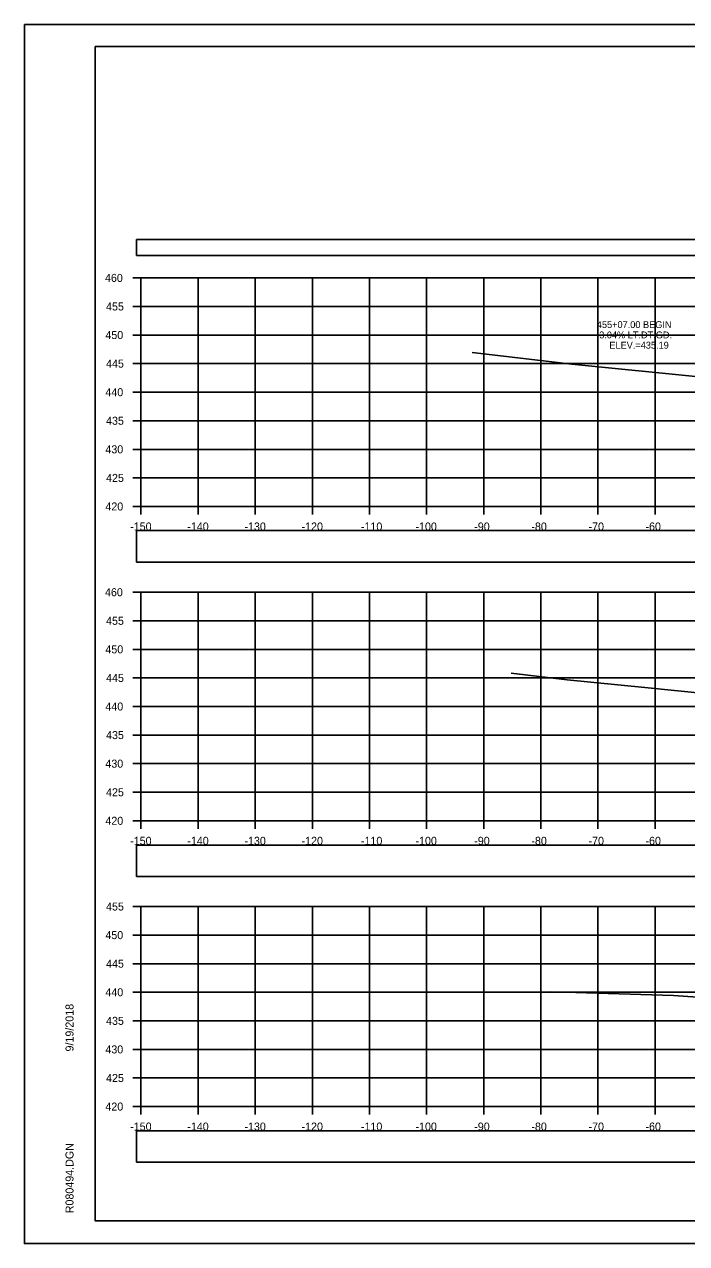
# Model space of a CAD drawing. Extents: x 1376273 to 1384221, y 378927 to 384592.
# Drawn here: x 1383887.5 to 1384003.4, y 379685.2 to 379898.5 of the extents above; entities that cross this region are included whole.
import ezdxf

# ---------------------------------------------------------------- set-up
doc = ezdxf.new("R2010")
doc.units = 0
for name, color, linetype in [('R_Axis', 7, 'Continuous'), ('R_Axis Annot', 7, 'Continuous'), ('R_Border', 7, 'Continuous'), ('R_Exist Surface', 7, 'Continuous'), ('R_Grid', 7, 'Continuous'), ('R_No Plot', 7, 'Continuous'), ('R_Xsect Elev', 7, 'Continuous')]:
    doc.layers.add(name, color=color, linetype=linetype)

msp = doc.modelspace()

# ---------------------------------------------------------------- linework, layer by layer
at = {"layer": 'R_Axis'}
for p, q in [((1383906.51, 379854.14), (1383907.91, 379854.14)), ((1383907.91, 379814.14), (1383907.91, 379854.14)), ((1383906.51, 379849.14), (1383907.91, 379849.14)), ((1383906.51, 379844.14), (1383907.91, 379844.14)), ((1383906.51, 379839.14), (1383907.91, 379839.14)), ((1383906.51, 379834.14), (1383907.91, 379834.14)), ((1383906.51, 379829.14), (1383907.91, 379829.14)), ((1383906.51, 379824.14), (1383907.91, 379824.14)), ((1383906.51, 379819.14), (1383907.91, 379819.14)), ((1383906.51, 379814.14), (1383907.91, 379814.14)), ((1383907.91, 379814.14), (1384207.91, 379814.14)), ((1383907.91, 379812.74), (1383907.91, 379814.14)), ((1383917.91, 379812.74), (1383917.91, 379814.14)), ((1383927.91, 379812.74), (1383927.91, 379814.14)), ((1383937.91, 379812.74), (1383937.91, 379814.14)), ((1383947.91, 379812.74), (1383947.91, 379814.14)), ((1383957.91, 379812.74), (1383957.91, 379814.14)), ((1383967.91, 379812.74), (1383967.91, 379814.14)), ((1383977.91, 379812.74), (1383977.91, 379814.14)), ((1383987.91, 379812.74), (1383987.91, 379814.14)), ((1383997.91, 379812.74), (1383997.91, 379814.14)), ((1383906.51, 379799.14), (1383907.91, 379799.14)), ((1383907.91, 379759.14), (1383907.91, 379799.14)), ((1383906.51, 379794.14), (1383907.91, 379794.14)), ((1383906.51, 379789.14), (1383907.91, 379789.14)), ((1383906.51, 379784.14), (1383907.91, 379784.14)), ((1383906.51, 379779.14), (1383907.91, 379779.14)), ((1383906.51, 379774.14), (1383907.91, 379774.14)), ((1383906.51, 379769.14), (1383907.91, 379769.14)), ((1383906.51, 379764.14), (1383907.91, 379764.14)), ((1383906.51, 379759.14), (1383907.91, 379759.14)), ((1383907.91, 379759.14), (1384207.91, 379759.14)), ((1383907.91, 379757.74), (1383907.91, 379759.14)), ((1383917.91, 379757.74), (1383917.91, 379759.14)), ((1383927.91, 379757.74), (1383927.91, 379759.14)), ((1383937.91, 379757.74), (1383937.91, 379759.14)), ((1383947.91, 379757.74), (1383947.91, 379759.14)), ((1383957.91, 379757.74), (1383957.91, 379759.14)), ((1383967.91, 379757.74), (1383967.91, 379759.14)), ((1383977.91, 379757.74), (1383977.91, 379759.14)), ((1383987.91, 379757.74), (1383987.91, 379759.14)), ((1383997.91, 379757.74), (1383997.91, 379759.14)), ((1383906.51, 379744.14), (1383907.91, 379744.14)), ((1383907.91, 379709.14), (1383907.91, 379744.14)), ((1383906.51, 379739.14), (1383907.91, 379739.14)), ((1383906.51, 379734.14), (1383907.91, 379734.14)), ((1383906.51, 379729.14), (1383907.91, 379729.14)), ((1383906.51, 379724.14), (1383907.91, 379724.14)), ((1383906.51, 379719.14), (1383907.91, 379719.14)), ((1383906.51, 379714.14), (1383907.91, 379714.14)), ((1383906.51, 379709.14), (1383907.91, 379709.14)), ((1383907.91, 379709.14), (1384207.91, 379709.14)), ((1383907.91, 379707.74), (1383907.91, 379709.14)), ((1383917.91, 379707.74), (1383917.91, 379709.14)), ((1383927.91, 379707.74), (1383927.91, 379709.14)), ((1383937.91, 379707.74), (1383937.91, 379709.14)), ((1383947.91, 379707.74), (1383947.91, 379709.14)), ((1383957.91, 379707.74), (1383957.91, 379709.14)), ((1383967.91, 379707.74), (1383967.91, 379709.14)), ((1383977.91, 379707.74), (1383977.91, 379709.14)), ((1383987.91, 379707.74), (1383987.91, 379709.14)), ((1383997.91, 379707.74), (1383997.91, 379709.14))]:
    msp.add_line(p, q, dxfattribs=at)
at = {"layer": 'R_Axis Annot'}
for points in [[(1383907.13, 379858.03), (1384208.93, 379858.03), (1384208.93, 379860.85), (1383907.13, 379860.85)], [(1383907.13, 379804.39), (1384208.93, 379804.39), (1384208.93, 379809.91), (1383907.13, 379809.91)], [(1383907.13, 379749.37), (1384208.93, 379749.37), (1384208.93, 379754.89), (1383907.13, 379754.89)], [(1383907.13, 379699.39), (1384208.93, 379699.39), (1384208.93, 379704.91), (1383907.13, 379704.91)]]:
    msp.add_lwpolyline(points, close=True, dxfattribs=at)
at = {"layer": 'R_Border'}
for p, q in [((1383899.91, 379894.6), (1384216.09, 379894.6)), ((1383899.91, 379689.14), (1383899.91, 379894.6)), ((1383899.91, 379689.14), (1383899.91, 379689.14)), ((1384216.09, 379689.14), (1383899.91, 379689.14))]:
    msp.add_line(p, q, dxfattribs=at)
at = {"layer": 'R_Exist Surface'}
for points in [[(1383965.86, 379841.11), (1383983.34, 379839.07), (1384006.13, 379836.78)], [(1383972.71, 379784.96), (1383982.53, 379783.81), (1383996.08, 379782.45), (1384007.08, 379781.34)], [(1383979.61, 379729.21), (1383982.12, 379729.13), (1384001.1, 379728.6), (1384007.04, 379728.16)]]:
    msp.add_lwpolyline(points, dxfattribs=at)
at = {"layer": 'R_Grid'}
for p, q in [((1383907.91, 379854.14), (1384207.91, 379854.14)), ((1383907.91, 379814.14), (1383907.91, 379854.14)), ((1383917.91, 379814.14), (1383917.91, 379854.14)), ((1383927.91, 379814.14), (1383927.91, 379854.14)), ((1383937.91, 379814.14), (1383937.91, 379854.14)), ((1383947.91, 379814.14), (1383947.91, 379854.14)), ((1383957.91, 379814.14), (1383957.91, 379854.14)), ((1383967.91, 379814.14), (1383967.91, 379854.14)), ((1383977.91, 379814.14), (1383977.91, 379854.14)), ((1383987.91, 379814.14), (1383987.91, 379854.14)), ((1383997.91, 379814.14), (1383997.91, 379854.14)), ((1383907.91, 379849.14), (1384207.91, 379849.14)), ((1383907.91, 379844.14), (1384207.91, 379844.14)), ((1383907.91, 379839.14), (1384207.91, 379839.14)), ((1383907.91, 379834.14), (1384207.91, 379834.14)), ((1383907.91, 379829.14), (1384207.91, 379829.14)), ((1383907.91, 379824.14), (1384207.91, 379824.14)), ((1383907.91, 379819.14), (1384207.91, 379819.14)), ((1383907.91, 379814.14), (1384207.91, 379814.14)), ((1383907.91, 379799.14), (1384207.91, 379799.14)), ((1383907.91, 379759.14), (1383907.91, 379799.14)), ((1383917.91, 379759.14), (1383917.91, 379799.14)), ((1383927.91, 379759.14), (1383927.91, 379799.14)), ((1383937.91, 379759.14), (1383937.91, 379799.14)), ((1383947.91, 379759.14), (1383947.91, 379799.14)), ((1383957.91, 379759.14), (1383957.91, 379799.14)), ((1383967.91, 379759.14), (1383967.91, 379799.14)), ((1383977.91, 379759.14), (1383977.91, 379799.14)), ((1383987.91, 379759.14), (1383987.91, 379799.14)), ((1383997.91, 379759.14), (1383997.91, 379799.14)), ((1383907.91, 379794.14), (1384207.91, 379794.14)), ((1383907.91, 379789.14), (1384207.91, 379789.14)), ((1383907.91, 379784.14), (1384207.91, 379784.14)), ((1383907.91, 379779.14), (1384207.91, 379779.14)), ((1383907.91, 379774.14), (1384207.91, 379774.14)), ((1383907.91, 379769.14), (1384207.91, 379769.14)), ((1383907.91, 379764.14), (1384207.91, 379764.14)), ((1383907.91, 379759.14), (1384207.91, 379759.14)), ((1383907.91, 379744.14), (1384207.91, 379744.14)), ((1383907.91, 379709.14), (1383907.91, 379744.14)), ((1383917.91, 379709.14), (1383917.91, 379744.14)), ((1383927.91, 379709.14), (1383927.91, 379744.14)), ((1383937.91, 379709.14), (1383937.91, 379744.14)), ((1383947.91, 379709.14), (1383947.91, 379744.14)), ((1383957.91, 379709.14), (1383957.91, 379744.14)), ((1383967.91, 379709.14), (1383967.91, 379744.14)), ((1383977.91, 379709.14), (1383977.91, 379744.14)), ((1383987.91, 379709.14), (1383987.91, 379744.14)), ((1383997.91, 379709.14), (1383997.91, 379744.14)), ((1383907.91, 379739.14), (1384207.91, 379739.14)), ((1383907.91, 379734.14), (1384207.91, 379734.14)), ((1383907.91, 379729.14), (1384207.91, 379729.14)), ((1383907.91, 379724.14), (1384207.91, 379724.14)), ((1383907.91, 379719.14), (1384207.91, 379719.14)), ((1383907.91, 379714.14), (1384207.91, 379714.14)), ((1383907.91, 379709.14), (1384207.91, 379709.14))]:
    msp.add_line(p, q, dxfattribs=at)
at = {"layer": 'R_No Plot'}
for p, q in [((1383887.51, 379898.5), (1384220.84, 379898.5)), ((1383887.51, 379685.16), (1384220.84, 379685.16))]:
    msp.add_line(p, q, dxfattribs=at)
for points in [[(1383887.5, 379898.5), (1384220.84, 379898.5), (1384220.84, 379685.16), (1383887.5, 379685.16)], [(1384133.83, 379894.6), (1384133.83, 379884.72), (1384169.56, 379884.72), (1384169.56, 379881.8), (1384192.76, 379881.8), (1384192.76, 379857.47), (1384216.09, 379857.47), (1384216.09, 379689.14), (1383899.91, 379689.14), (1383899.91, 379894.6)]]:
    msp.add_lwpolyline(points, close=True, dxfattribs=at)

# ---------------------------------------------------------------- texts
at = {"layer": 'R_Axis Annot'}
for s, p in [('460', (1383901.61, 379853.44)), ('455', (1383901.8, 379848.44)), ('450', (1383901.68, 379843.44)), ('445', (1383901.8, 379838.44)), ('440', (1383901.68, 379833.44)), ('435', (1383901.8, 379828.44)), ('430', (1383901.68, 379823.44)), ('425', (1383901.8, 379818.44)), ('420', (1383901.68, 379813.44)), ('-150', (1383906.02, 379809.94)), ('-140', (1383916.02, 379809.94)), ('-130', (1383926.02, 379809.94)), ('-120', (1383936.02, 379809.94)), ('-110', (1383946.41, 379809.94)), ('-100', (1383955.96, 379809.94)), ('-90', (1383966.25, 379809.94)), ('-80', (1383976.25, 379809.94)), ('-70', (1383986.25, 379809.94)), ('-60', (1383996.22, 379809.94)), ('460', (1383901.61, 379798.44)), ('455', (1383901.8, 379793.44)), ('450', (1383901.68, 379788.44)), ('445', (1383901.8, 379783.44)), ('440', (1383901.68, 379778.44)), ('435', (1383901.8, 379773.44)), ('430', (1383901.68, 379768.44)), ('425', (1383901.8, 379763.44)), ('420', (1383901.68, 379758.44)), ('-150', (1383906.02, 379754.94)), ('-140', (1383916.02, 379754.94)), ('-130', (1383926.02, 379754.94)), ('-120', (1383936.02, 379754.94)), ('-110', (1383946.41, 379754.94)), ('-100', (1383955.96, 379754.94)), ('-90', (1383966.25, 379754.94)), ('-80', (1383976.25, 379754.94)), ('-70', (1383986.25, 379754.94)), ('-60', (1383996.22, 379754.94)), ('455', (1383901.8, 379743.44)), ('450', (1383901.68, 379738.44)), ('445', (1383901.8, 379733.44)), ('440', (1383901.68, 379728.44)), ('435', (1383901.8, 379723.44)), ('430', (1383901.68, 379718.44)), ('425', (1383901.8, 379713.44)), ('420', (1383901.68, 379708.44)), ('-150', (1383906.02, 379704.94)), ('-140', (1383916.02, 379704.94)), ('-130', (1383926.02, 379704.94)), ('-120', (1383936.02, 379704.94)), ('-110', (1383946.41, 379704.94)), ('-100', (1383955.96, 379704.94)), ('-90', (1383966.25, 379704.94)), ('-80', (1383976.25, 379704.94)), ('-70', (1383986.25, 379704.94)), ('-60', (1383996.22, 379704.94))]:
    msp.add_text(s, height=1.4, dxfattribs=at).set_placement(p)
at = {"layer": 'R_Border'}
for s, p in [('9/19/2018', (1383896.1, 379718.78)), ('R080494.DGN', (1383896.1, 379690.47))]:
    msp.add_text(s, height=1.4, rotation=90, dxfattribs=at).set_placement(p)
at = {"layer": 'R_Xsect Elev'}
for s, p in [('455+07.00 BEGIN', (1383987.71, 379845.36)), ('3.04% LT.DT.GD.', (1383988.12, 379843.56)), ('ELEV.=435.19', (1383989.9, 379841.76))]:
    msp.add_text(s, height=1.2, rotation=360, dxfattribs=at).set_placement(p)

doc.saveas('drawing.dxf')
